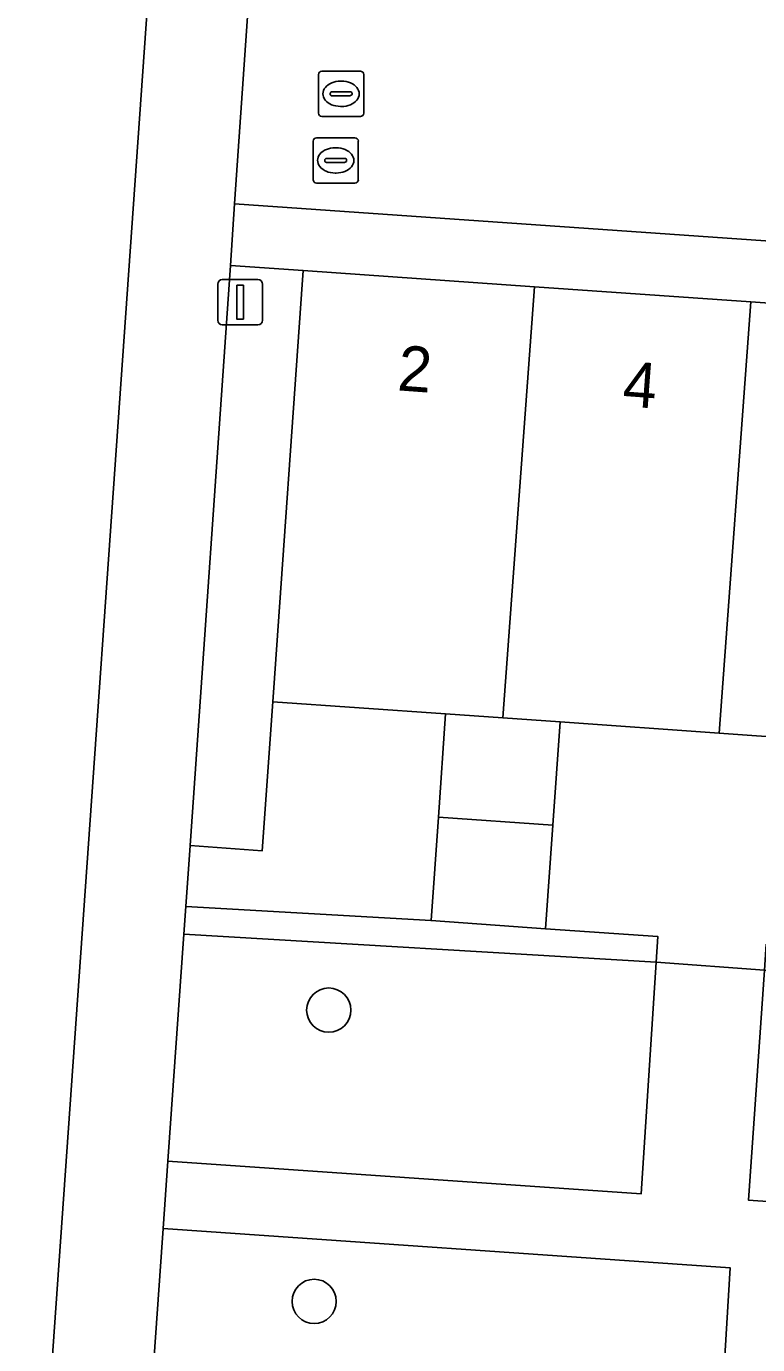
# Model space of a CAD drawing. Extents: x 161848 to 162726, y 385382 to 386521.
# Drawn here: x 162122.52 to 162138.7, y 386056.94 to 386086.11 of the extents above; entities that cross this region are included whole.
import ezdxf

# ---------------------------------------------------------------- set-up
doc = ezdxf.new("R2010")
doc.units = 0
for name, color, linetype in [('IMGEO_Boom', 7, 'Continuous'), ('IMGEO_Erf', 7, 'Continuous'), ('IMGEO_Groenvoorziening', 7, 'Continuous'), ('IMGEO_Hek', 7, 'Continuous'), ('IMGEO_Lichtmast', 7, 'Continuous'), ('IMGEO_Pand', 7, 'Continuous'), ('IMGEO_Pand_nummerreeks', 7, 'Continuous'), ('IMGEO_Rioolput', 7, 'Continuous'), ('IMGEO_Voetpad_halfverhard', 7, 'Continuous'), ('IMGEO_Voetpad_open', 7, 'Continuous')]:
    doc.layers.add(name, color=color, linetype=linetype)

msp = doc.modelspace()

# ---------------------------------------------------------------- linework, layer by layer
at = {"layer": 'IMGEO_Boom'}
for centre in [(162129.21, 386064.34), (162128.889, 386057.895)]:
    msp.add_circle(centre, 0.489, dxfattribs=at)
at = {"layer": 'IMGEO_Erf'}
for points in [[(162131.797, 386070.893), (162127.971, 386071.162), (162127.739, 386067.865), (162126.144, 386067.978), (162126.047, 386066.633), (162131.475, 386066.319), (162131.636, 386068.607)], [(162141.371, 386070.219), (162137.851, 386070.467), (162134.331, 386070.715), (162134.17, 386068.428), (162134.009, 386066.141), (162136.492, 386065.967), (162136.455, 386065.401), (162138.85, 386065.226), (162138.889, 386065.798), (162141.049, 386065.646), (162141.21, 386067.933)]]:
    msp.add_lwpolyline(points, close=True, dxfattribs=at)
at = {"layer": 'IMGEO_Groenvoorziening'}
msp.add_lwpolyline([(162122.5, 386048.906), (162122.884, 386053.657), (162125.487, 386090.674), (162123.469, 386090.954), (162098.826, 386094.292)], dxfattribs=at)
for points in [[(162139.063, 386088.806), (162137.776, 386088.983), (162129.924, 386090.059), (162127.695, 386090.368), (162127.128, 386082.182), (162149.453, 386080.622), (162149.907, 386087.271)], [(162128.643, 386080.705), (162127.034, 386080.818), (162126.144, 386067.978), (162127.739, 386067.865), (162127.971, 386071.162)], [(162134.009, 386066.141), (162131.475, 386066.319), (162126.047, 386066.633), (162126.006, 386066.02), (162136.455, 386065.401), (162136.492, 386065.967)], [(162136.455, 386065.401), (162126.006, 386066.02), (162125.652, 386060.996), (162136.12, 386060.273)], [(162148.371, 386064.587), (162138.85, 386065.226), (162138.499, 386060.134), (162148.032, 386059.461)], [(162125.547, 386059.505), (162125.325, 386056.363), (162125.278, 386055.714), (162128.298, 386055.497), (162128.312, 386055.679), (162128.369, 386056.324), (162137.906, 386055.577), (162138.09, 386058.64)]]:
    msp.add_lwpolyline(points, close=True, dxfattribs=at)
at = {"layer": 'IMGEO_Hek'}
for points in [[(162126.144, 386067.978), (162127.739, 386067.865), (162127.971, 386071.162)], [(162126.144, 386067.978), (162126.047, 386066.633), (162131.475, 386066.319)], [(162134.009, 386066.141), (162136.492, 386065.967)], [(162138.85, 386065.226), (162136.455, 386065.401), (162136.492, 386065.967)]]:
    msp.add_lwpolyline(points, dxfattribs=at)
at = {"layer": 'IMGEO_Lichtmast'}
for p, q in [((162126.755, 386079.603), (162126.755, 386080.403)), ((162126.755, 386080.403), (162126.755, 386079.603)), ((162126.855, 386080.503), (162127.645, 386080.503)), ((162127.645, 386080.503), (162126.855, 386080.503)), ((162127.745, 386080.403), (162127.745, 386079.603)), ((162127.745, 386079.603), (162127.745, 386080.403)), ((162127.645, 386079.503), (162126.855, 386079.503)), ((162126.855, 386079.503), (162127.645, 386079.503))]:
    msp.add_line(p, q, dxfattribs=at)
msp.add_lwpolyline([(162127.175, 386080.378), (162127.325, 386080.378), (162127.325, 386079.628), (162127.175, 386079.628), (162127.175, 386080.378)], dxfattribs=at)
for centre, start, end in [((162126.855, 386080.403), 90, 180), ((162126.855, 386080.403), 90, 180), ((162127.645, 386080.403), 0, 90), ((162127.645, 386080.403), 360, 90), ((162126.855, 386079.603), 180, 270), ((162126.855, 386079.603), 180, 270), ((162127.645, 386079.603), 270, 0), ((162127.645, 386079.603), 270, 0)]:
    msp.add_arc(centre, 0.1, start, end, dxfattribs=at)
at = {"layer": 'IMGEO_Pand'}
for points in [[(162133.76, 386080.345), (162128.643, 386080.705), (162127.971, 386071.162), (162131.797, 386070.893), (162133.064, 386070.804)], [(162138.547, 386080.008), (162133.76, 386080.345), (162133.064, 386070.804), (162134.331, 386070.715), (162137.851, 386070.467)], [(162143.336, 386079.671), (162138.547, 386080.008), (162137.851, 386070.467), (162141.371, 386070.219), (162142.64, 386070.13)], [(162134.331, 386070.715), (162133.064, 386070.804), (162131.797, 386070.893), (162131.636, 386068.607), (162134.17, 386068.428)], [(162134.17, 386068.428), (162131.636, 386068.607), (162131.475, 386066.319), (162134.009, 386066.141)]]:
    msp.add_lwpolyline(points, close=True, dxfattribs=at)
at = {"layer": 'IMGEO_Rioolput'}
for p, q in [((162128.983, 386084.188), (162128.983, 386085.04)), ((162129.058, 386085.114), (162129.91, 386085.114)), ((162129.984, 386085.04), (162129.984, 386084.188)), ((162129.471, 386084.894), (162129.496, 386084.894)), ((162129.242, 386084.608), (162129.242, 386084.62)), ((162129.68, 386084.571), (162129.282, 386084.571)), ((162129.285, 386084.657), (162129.683, 386084.657)), ((162129.726, 386084.62), (162129.726, 386084.608)), ((162129.494, 386084.334), (162129.469, 386084.334)), ((162129.91, 386084.114), (162129.058, 386084.114)), ((162128.864, 386082.714), (162128.864, 386083.566)), ((162128.939, 386083.64), (162129.791, 386083.64)), ((162129.865, 386083.566), (162129.865, 386082.714)), ((162129.352, 386083.42), (162129.377, 386083.42)), ((162129.123, 386083.134), (162129.123, 386083.146)), ((162129.561, 386083.097), (162129.163, 386083.097)), ((162129.166, 386083.183), (162129.564, 386083.183)), ((162129.607, 386083.146), (162129.607, 386083.134)), ((162129.375, 386082.86), (162129.35, 386082.86)), ((162129.791, 386082.64), (162128.939, 386082.64))]:
    msp.add_line(p, q, dxfattribs=at)
for points in [[(162128.983, 386084.188), (162128.983, 386085.04)], [(162129.058, 386085.114), (162129.91, 386085.114)], [(162129.984, 386085.04), (162129.984, 386084.188)], [(162129.91, 386084.114), (162129.058, 386084.114)], [(162128.864, 386082.714), (162128.864, 386083.566)], [(162128.939, 386083.64), (162129.791, 386083.64)], [(162129.865, 386083.566), (162129.865, 386082.714)], [(162129.791, 386082.64), (162128.939, 386082.64)]]:
    msp.add_lwpolyline(points, dxfattribs=at)
for centre, radius, start, end in [((162129.06, 386085.038), 0.0765, 91.552, 178.448), ((162129.06, 386085.038), 0.0765, 91.552, 178.448), ((162129.908, 386085.038), 0.0765, 1.552, 88.448), ((162129.908, 386085.038), 0.0765, 1.552, 88.448), ((162129.282, 386084.617), 0.0403, 85.8775, 175.7526), ((162129.279, 386084.607), 0.0366, 178.938, 274.7102), ((162129.683, 386084.614), 0.043, 264.8664, 352.4533), ((162129.687, 386084.619), 0.0386, 1.7309, 96.639), ((162129.06, 386084.19), 0.0765, 181.552, 268.448), ((162129.06, 386084.19), 0.0765, 181.552, 268.448), ((162129.908, 386084.19), 0.0765, 271.552, 358.448), ((162129.908, 386084.19), 0.0765, 271.552, 358.448), ((162128.941, 386083.564), 0.0765, 91.552, 178.448), ((162128.941, 386083.564), 0.0765, 91.552, 178.448), ((162129.789, 386083.564), 0.0765, 1.552, 88.448), ((162129.789, 386083.564), 0.0765, 1.552, 88.448), ((162129.163, 386083.143), 0.0403, 85.8775, 175.7526), ((162129.16, 386083.133), 0.0366, 178.938, 274.7102), ((162129.564, 386083.14), 0.043, 264.8664, 352.4533), ((162129.568, 386083.145), 0.0386, 1.7309, 96.639), ((162128.941, 386082.716), 0.0765, 181.552, 268.448), ((162128.941, 386082.716), 0.0765, 181.552, 268.448), ((162129.789, 386082.716), 0.0765, 271.552, 358.448), ((162129.789, 386082.716), 0.0765, 271.552, 358.448)]:
    msp.add_arc(centre, radius, start, end, dxfattribs=at)
for centre, major_axis, ratio, start_param, end_param in [((162129.47, 386084.614), (-0.387, 0.002), 0.722429, 4.712389, 7.853982), ((162129.495, 386084.614), (-0.39, 0.002), 0.717154, 1.570796, 4.712389), ((162129.351, 386083.14), (-0.387, 0.002), 0.722429, 4.712389, 7.853982), ((162129.376, 386083.14), (-0.39, 0.002), 0.717154, 1.570796, 4.712389)]:
    msp.add_ellipse(centre, major_axis=major_axis, ratio=ratio, start_param=start_param, end_param=end_param, dxfattribs=at)
at = {"layer": 'IMGEO_Voetpad_halfverhard'}
msp.add_lwpolyline([(162149.907, 386087.271), (162149.453, 386080.622), (162149.358, 386079.221), (162148.486, 386066.438), (162148.398, 386065.1), (162148.371, 386064.587), (162148.032, 386059.461), (162138.499, 386060.134), (162138.85, 386065.226), (162136.455, 386065.401), (162136.12, 386060.273), (162125.652, 386060.996), (162125.547, 386059.505), (162138.09, 386058.64), (162137.906, 386055.577)], dxfattribs=at)
at = {"layer": 'IMGEO_Voetpad_open'}
for points in [[(162126.006, 386066.02), (162126.047, 386066.633), (162126.144, 386067.978), (162127.034, 386080.818), (162127.128, 386082.182), (162127.695, 386090.368), (162125.487, 386090.674), (162122.884, 386053.657), (162122.5, 386048.906), (162122.074, 386042.731), (162122.011, 386041.611), (162123.495, 386041.562), (162124.544, 386045.378), (162124.957, 386051.319), (162125.198, 386054.624), (162125.278, 386055.714), (162125.325, 386056.363), (162125.547, 386059.505), (162125.652, 386060.996)], [(162127.128, 386082.182), (162127.034, 386080.818), (162128.643, 386080.705), (162133.76, 386080.345), (162138.547, 386080.008), (162143.336, 386079.671), (162148.41, 386079.314), (162149.358, 386079.221), (162149.453, 386080.622)]]:
    msp.add_lwpolyline(points, close=True, dxfattribs=at)

# ---------------------------------------------------------------- texts
at = {"layer": 'IMGEO_Pand_nummerreeks'}
for s, p in [('2', (162130.713, 386078.054)), ('4', (162135.693, 386077.704))]:
    msp.add_text(s, height=1, rotation=355.7773, dxfattribs=at).set_placement(p)

doc.saveas('drawing.dxf')
